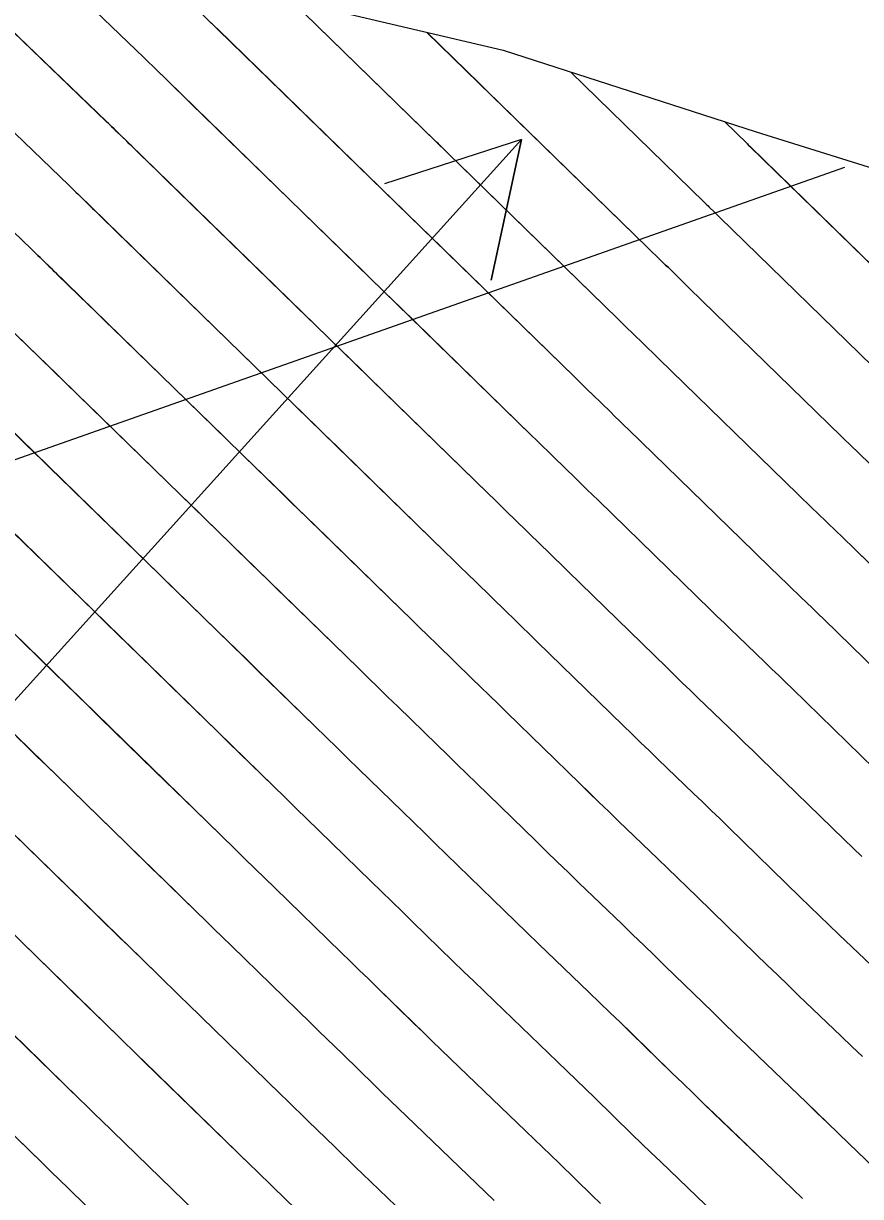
# Model space of a CAD drawing. Extents: x 954385 to 988206, y 1868364 to 1924553.
# Drawn here: x 955772.86 to 955807.79, y 1923075.98 to 1923124.94 of the extents above; entities that cross this region are included whole.
import ezdxf

# ---------------------------------------------------------------- set-up
doc = ezdxf.new("R2010")
doc.units = 0
for name, color, linetype in [('1', 7, 'Continuous'), ('Ex_Major Contours', 7, 'Continuous'), ('Ex_Minor Contours', 7, 'Continuous'), ('Perimeter', 7, 'Continuous'), ('Slopes', 7, 'Continuous')]:
    doc.layers.add(name, color=color, linetype=linetype)

msp = doc.modelspace()

# ---------------------------------------------------------------- linework, layer by layer
at = {"layer": '1'}
for points in [[(955711.282, 1923154.13), (955717.119, 1923145.758), (955727.293, 1923141.942), (955730.068, 1923141.071), (955737.923, 1923138.606), (955747.694, 1923134.367), (955758.591, 1923131.311), (955769.513, 1923128.281), (955780.191, 1923126.779), (955781.602, 1923126.478), (955792.879, 1923123.821), (955803.445, 1923120.417), (955814.086, 1923117.093)], [(955769.315, 1923127.593), (955776.323, 1923120.854), (955776.43, 1923120.75), (955776.536, 1923120.647), (955776.643, 1923120.544), (955776.75, 1923120.44), (955792.253, 1923105.324), (955792.53, 1923105.054), (955792.807, 1923104.784), (955793.083, 1923104.515), (955793.36, 1923104.245), (955794.468, 1923103.166), (955794.744, 1923102.896), (955795.021, 1923102.627), (955795.298, 1923102.357), (955795.575, 1923102.087), (955799.707, 1923098.058), (955800.033, 1923097.741), (955800.358, 1923097.426), (955800.684, 1923097.11), (955801.011, 1923096.796), (955802.319, 1923095.538), (955802.646, 1923095.223), (955802.972, 1923094.908), (955803.298, 1923094.592), (955803.624, 1923094.276), (955807.118, 1923090.875), (955807.481, 1923090.521), (955807.846, 1923090.169)], [(955773.52, 1923127.717), (955777.887, 1923123.518), (955778.001, 1923123.408), (955778.116, 1923123.297), (955778.23, 1923123.186), (955778.344, 1923123.075), (955794.056, 1923107.756), (955794.288, 1923107.529), (955794.521, 1923107.303), (955794.753, 1923107.077), (955794.985, 1923106.85), (955795.914, 1923105.945), (955796.146, 1923105.719), (955796.378, 1923105.493), (955796.611, 1923105.267), (955796.843, 1923105.04), (955801.53, 1923100.47), (955801.814, 1923100.194), (955802.098, 1923099.918), (955802.383, 1923099.643), (955802.668, 1923099.368), (955803.811, 1923098.27), (955804.096, 1923097.995), (955804.381, 1923097.72), (955804.666, 1923097.444), (955804.95, 1923097.168), (955808.954, 1923093.27)], [(955810.79, 1923095.665), (955806.276, 1923100.06), (955806.033, 1923100.296), (955805.79, 1923100.531), (955805.546, 1923100.767), (955805.302, 1923101.002), (955804.326, 1923101.941), (955804.082, 1923102.176), (955803.838, 1923102.411), (955803.595, 1923102.647), (955803.352, 1923102.883), (955798.111, 1923107.993), (955797.923, 1923108.176), (955797.735, 1923108.359), (955797.548, 1923108.542), (955797.36, 1923108.725), (955796.61, 1923109.456), (955796.422, 1923109.639), (955796.234, 1923109.821), (955796.047, 1923110.004), (955795.859, 1923110.187), (955779.938, 1923125.71)], [(955784.036, 1923125.905), (955797.662, 1923112.619), (955797.805, 1923112.479), (955797.948, 1923112.34), (955798.091, 1923112.201), (955798.234, 1923112.061), (955798.807, 1923111.504), (955798.95, 1923111.365), (955799.093, 1923111.225), (955799.236, 1923111.086), (955799.379, 1923110.946), (955805.175, 1923105.296), (955805.376, 1923105.099), (955805.578, 1923104.904), (955805.78, 1923104.708), (955805.983, 1923104.513), (955806.793, 1923103.734), (955806.996, 1923103.539), (955807.198, 1923103.343), (955807.4, 1923103.148), (955807.602, 1923102.952), (955812.626, 1923098.061)], [(955768.375, 1923124.328), (955774.758, 1923118.189), (955774.858, 1923118.093), (955774.957, 1923117.997), (955775.056, 1923117.901), (955775.155, 1923117.805), (955790.45, 1923102.892), (955790.771, 1923102.579), (955791.093, 1923102.266), (955791.414, 1923101.952), (955791.736, 1923101.639), (955793.021, 1923100.387), (955793.343, 1923100.074), (955793.664, 1923099.76), (955793.985, 1923099.447), (955794.307, 1923099.134), (955797.885, 1923095.645), (955798.251, 1923095.289), (955798.618, 1923094.933), (955798.986, 1923094.578), (955799.354, 1923094.223), (955800.828, 1923092.806), (955801.196, 1923092.451), (955801.564, 1923092.096), (955801.931, 1923091.74), (955802.298, 1923091.384), (955805.281, 1923088.48), (955805.684, 1923088.089), (955806.086, 1923087.699), (955806.49, 1923087.309), (955806.894, 1923086.92), (955808.512, 1923085.366)], [(955789.703, 1923124.569), (955799.465, 1923115.051), (955799.564, 1923114.955), (955799.662, 1923114.859), (955799.761, 1923114.763), (955799.859, 1923114.667), (955800.253, 1923114.283), (955800.351, 1923114.187), (955800.45, 1923114.091), (955800.548, 1923113.996), (955800.647, 1923113.9), (955806.997, 1923107.708), (955807.157, 1923107.552), (955807.318, 1923107.396), (955807.479, 1923107.241), (955807.64, 1923107.086), (955808.285, 1923106.466)], [(955808.82, 1923110.121), (955801.915, 1923116.853), (955801.807, 1923116.958), (955801.699, 1923117.063), (955801.484, 1923117.272), (955801.376, 1923117.377), (955801.269, 1923117.482), (955795.7, 1923122.912)], [(955807.872, 1923081.82), (955807.429, 1923082.246), (955806.985, 1923082.672), (955805.213, 1923084.375), (955804.77, 1923084.801), (955804.327, 1923085.228), (955803.886, 1923085.656), (955803.445, 1923086.084), (955800.971, 1923088.492), (955800.564, 1923088.889), (955800.155, 1923089.284), (955799.746, 1923089.679), (955799.337, 1923090.074), (955797.697, 1923091.651), (955797.287, 1923092.045), (955796.878, 1923092.44), (955796.47, 1923092.836), (955796.063, 1923093.233), (955793.039, 1923096.181), (955792.673, 1923096.537), (955792.307, 1923096.894), (955791.941, 1923097.251), (955791.575, 1923097.607), (955790.111, 1923099.034), (955789.745, 1923099.39), (955789.379, 1923099.747), (955789.013, 1923100.104), (955788.647, 1923100.46), (955773.561, 1923115.17), (955773.47, 1923115.259), (955773.378, 1923115.347), (955773.286, 1923115.436), (955773.194, 1923115.525), (955767.435, 1923121.063)], [(955810.642, 1923112.533), (955803.182, 1923119.806), (955803.072, 1923119.914), (955802.116, 1923120.845)], [(955809.091, 1923076.487), (955807.312, 1923078.197), (955806.868, 1923078.624), (955806.423, 1923079.052), (955805.978, 1923079.479), (955805.534, 1923079.906), (955803.528, 1923081.834), (955803.048, 1923082.295), (955802.568, 1923082.758), (955802.09, 1923083.222), (955801.612, 1923083.686), (955799.645, 1923085.6), (955799.196, 1923086.037), (955798.747, 1923086.473), (955798.296, 1923086.908), (955797.845, 1923087.342), (955796.04, 1923089.078), (955795.589, 1923089.512), (955795.138, 1923089.948), (955794.689, 1923090.384), (955794.24, 1923090.82), (955791.771, 1923093.228), (955791.36, 1923093.628), (955790.95, 1923094.028), (955790.539, 1923094.428), (955790.129, 1923094.828), (955788.486, 1923096.428), (955788.075, 1923096.828), (955787.665, 1923097.228), (955787.254, 1923097.629), (955786.844, 1923098.029), (955771.967, 1923112.534)], [(955805.378, 1923075.895), (955804.974, 1923076.283), (955804.571, 1923076.671), (955804.167, 1923077.059), (955801.68, 1923079.448), (955801.244, 1923079.867), (955800.809, 1923080.288), (955800.375, 1923080.709), (955799.941, 1923081.13), (955798.206, 1923082.818), (955797.773, 1923083.24), (955797.338, 1923083.661), (955796.903, 1923084.081), (955796.467, 1923084.501), (955794.354, 1923086.533), (955793.876, 1923086.993), (955793.398, 1923087.455), (955792.922, 1923087.917), (955792.446, 1923088.38), (955790.503, 1923090.274), (955790.048, 1923090.718), (955789.593, 1923091.162), (955789.138, 1923091.605), (955788.682, 1923092.049), (955786.861, 1923093.823), (955786.406, 1923094.266), (955785.951, 1923094.71), (955785.496, 1923095.153), (955785.041, 1923095.597), (955770.372, 1923109.899)], [(955802.8, 1923074.212), (955799.833, 1923077.062), (955799.441, 1923077.439), (955799.05, 1923077.817), (955798.659, 1923078.196), (955798.269, 1923078.575), (955796.71, 1923080.092), (955796.32, 1923080.471), (955795.93, 1923080.849), (955795.539, 1923081.227), (955795.147, 1923081.604), (955792.518, 1923084.132), (955792.088, 1923084.547), (955791.658, 1923084.962), (955791.229, 1923085.378), (955790.801, 1923085.794), (955789.091, 1923087.462), (955788.663, 1923087.879), (955788.236, 1923088.296), (955787.808, 1923088.712), (955787.38, 1923089.129), (955785.176, 1923091.276), (955784.706, 1923091.734), (955784.237, 1923092.191), (955783.768, 1923092.649), (955783.298, 1923093.106), (955768.778, 1923107.264)], [(955796.944, 1923075.683), (955796.598, 1923076.019), (955795.214, 1923077.366), (955794.868, 1923077.702), (955794.521, 1923078.038), (955794.174, 1923078.373), (955793.827, 1923078.708), (955790.681, 1923081.732), (955790.299, 1923082.1), (955789.918, 1923082.469), (955789.537, 1923082.838), (955789.157, 1923083.208), (955787.638, 1923084.689), (955787.258, 1923085.059), (955786.879, 1923085.429), (955786.499, 1923085.799), (955786.119, 1923086.17), (955783.358, 1923088.859), (955782.94, 1923089.266), (955782.523, 1923089.673), (955782.106, 1923090.079), (955781.689, 1923090.486), (955767.184, 1923104.629)], [(955792.506, 1923075.812), (955788.845, 1923079.332), (955788.511, 1923079.654), (955788.178, 1923079.976), (955787.845, 1923080.299), (955787.513, 1923080.622), (955786.185, 1923081.916), (955785.853, 1923082.24), (955785.521, 1923082.563), (955785.189, 1923082.887), (955784.857, 1923083.21), (955781.539, 1923086.443), (955781.174, 1923086.798), (955780.809, 1923087.154), (955780.444, 1923087.51), (955780.079, 1923087.866), (955765.589, 1923101.993)], [(955791.186, 1923072.915), (955787.008, 1923076.932), (955786.723, 1923077.207), (955786.437, 1923077.483), (955786.153, 1923077.759), (955785.868, 1923078.036), (955784.732, 1923079.143), (955784.448, 1923079.42), (955784.164, 1923079.697), (955783.88, 1923079.974), (955783.596, 1923080.251), (955779.721, 1923084.026), (955779.408, 1923084.33), (955779.095, 1923084.635), (955778.782, 1923084.94), (955778.47, 1923085.245), (955763.995, 1923099.358)], [(955762.401, 1923096.723), (955776.86, 1923082.625), (955777.121, 1923082.371), (955777.381, 1923082.117), (955777.642, 1923081.863), (955777.903, 1923081.609), (955782.335, 1923077.291), (955782.571, 1923077.061), (955782.807, 1923076.831), (955783.043, 1923076.601), (955783.28, 1923076.37), (955784.224, 1923075.449)], [(955781.073, 1923074.332), (955776.084, 1923079.192), (955775.876, 1923079.395), (955775.667, 1923079.598), (955775.459, 1923079.801), (955775.25, 1923080.005), (955760.807, 1923094.088)], [(955779.812, 1923071.372), (955774.266, 1923076.775), (955774.11, 1923076.927), (955773.953, 1923077.08), (955773.797, 1923077.232), (955773.641, 1923077.384), (955759.212, 1923091.452)]]:
    msp.add_lwpolyline(points, dxfattribs=at)
at = {"layer": 'Ex_Major Contours'}
for points in [[(955768.375, 1923124.327), (955774.758, 1923118.189), (955774.858, 1923118.093), (955774.957, 1923117.997), (955775.056, 1923117.901), (955775.155, 1923117.804), (955775.55, 1923117.418), (955775.649, 1923117.322), (955775.748, 1923117.225), (955775.847, 1923117.129), (955775.945, 1923117.032), (955776.905, 1923116.097), (955777.098, 1923115.909), (955777.291, 1923115.721), (955777.484, 1923115.533), (955777.677, 1923115.344), (955782.978, 1923110.179), (955783.247, 1923109.916), (955783.517, 1923109.654), (955783.786, 1923109.392), (955784.055, 1923109.129), (955785.131, 1923108.079), (955785.4, 1923107.817), (955785.67, 1923107.554), (955785.939, 1923107.292), (955786.208, 1923107.03), (955790.45, 1923102.892), (955790.771, 1923102.579), (955791.093, 1923102.265), (955791.414, 1923101.952), (955791.735, 1923101.639), (955793.021, 1923100.387), (955793.343, 1923100.074), (955793.664, 1923099.761), (955793.986, 1923099.447), (955794.307, 1923099.134), (955797.885, 1923095.646), (955798.251, 1923095.289), (955798.618, 1923094.933), (955798.986, 1923094.578), (955799.354, 1923094.224), (955800.828, 1923092.806), (955801.196, 1923092.452), (955801.564, 1923092.097), (955801.931, 1923091.741), (955802.297, 1923091.385), (955805.282, 1923088.48), (955805.684, 1923088.089), (955806.087, 1923087.699), (955806.49, 1923087.309), (955806.894, 1923086.92), (955808.512, 1923085.366)], [(955808.285, 1923106.466), (955807.64, 1923107.086), (955807.479, 1923107.241), (955807.318, 1923107.397), (955807.157, 1923107.552), (955806.997, 1923107.708), (955800.647, 1923113.9), (955800.548, 1923113.996), (955800.45, 1923114.091), (955800.351, 1923114.187), (955800.253, 1923114.283), (955799.859, 1923114.667), (955799.761, 1923114.763), (955799.662, 1923114.858), (955799.564, 1923114.954), (955799.466, 1923115.05), (955792.207, 1923122.13), (955791.963, 1923122.368), (955791.882, 1923122.447), (955789.704, 1923124.569)], [(955796.944, 1923075.683), (955796.598, 1923076.019), (955795.214, 1923077.366), (955794.868, 1923077.703), (955794.521, 1923078.038), (955794.174, 1923078.374), (955793.826, 1923078.709), (955790.681, 1923081.733), (955790.299, 1923082.101), (955789.918, 1923082.47), (955789.537, 1923082.839), (955789.157, 1923083.209), (955787.638, 1923084.69), (955787.259, 1923085.06), (955786.879, 1923085.43), (955786.499, 1923085.8), (955786.119, 1923086.17), (955783.358, 1923088.859), (955782.94, 1923089.266), (955782.523, 1923089.672), (955782.106, 1923090.079), (955781.689, 1923090.486), (955780.02, 1923092.113), (955779.603, 1923092.52), (955779.186, 1923092.926), (955778.769, 1923093.333), (955778.352, 1923093.74), (955776.058, 1923095.978), (955775.577, 1923096.446), (955775.097, 1923096.914), (955774.617, 1923097.382), (955774.137, 1923097.85), (955772.181, 1923099.756)], [(955772.703, 1923078.298), (955773.015, 1923077.993), (955773.64, 1923077.384), (955773.797, 1923077.231), (955773.953, 1923077.079), (955774.109, 1923076.927), (955774.266, 1923076.774), (955779.812, 1923071.373)]]:
    msp.add_lwpolyline(points, dxfattribs=at)
at = {"layer": 'Ex_Minor Contours'}
for points in [[(955807.846, 1923090.169), (955807.482, 1923090.522), (955807.118, 1923090.875), (955803.623, 1923094.276), (955803.298, 1923094.593), (955802.972, 1923094.908), (955802.646, 1923095.223), (955802.319, 1923095.538), (955801.011, 1923096.796), (955800.684, 1923097.111), (955800.358, 1923097.426), (955800.032, 1923097.742), (955799.707, 1923098.058), (955795.575, 1923102.087), (955795.298, 1923102.357), (955795.021, 1923102.627), (955794.745, 1923102.896), (955794.468, 1923103.166), (955793.36, 1923104.245), (955793.083, 1923104.514), (955792.807, 1923104.784), (955792.53, 1923105.054), (955792.253, 1923105.324), (955787.408, 1923110.05), (955786.966, 1923110.48), (955786.525, 1923110.911), (955785.642, 1923111.772), (955785.421, 1923111.987), (955785.201, 1923112.202), (955784.98, 1923112.417), (955784.759, 1923112.632), (955778.776, 1923118.462), (955778.637, 1923118.598), (955778.498, 1923118.733), (955778.359, 1923118.868), (955778.22, 1923119.004), (955777.6, 1923119.609), (955777.493, 1923119.713), (955777.387, 1923119.816), (955777.281, 1923119.92), (955777.174, 1923120.024), (955776.749, 1923120.439), (955776.643, 1923120.543), (955776.536, 1923120.647), (955776.429, 1923120.75), (955776.322, 1923120.853), (955769.315, 1923127.592)], [(955808.954, 1923093.27), (955804.949, 1923097.168), (955804.665, 1923097.444), (955804.381, 1923097.72), (955804.096, 1923097.995), (955803.81, 1923098.27), (955802.668, 1923099.369), (955802.383, 1923099.643), (955802.098, 1923099.919), (955801.814, 1923100.195), (955801.53, 1923100.471), (955796.843, 1923105.04), (955796.611, 1923105.267), (955796.379, 1923105.493), (955796.146, 1923105.719), (955795.914, 1923105.945), (955794.985, 1923106.85), (955794.753, 1923107.076), (955794.521, 1923107.303), (955794.288, 1923107.529), (955794.056, 1923107.755), (955788.607, 1923113.07), (955788.263, 1923113.406), (955787.918, 1923113.742), (955787.229, 1923114.414), (955787.057, 1923114.582), (955786.884, 1923114.75), (955786.712, 1923114.918), (955786.54, 1923115.086), (955779.875, 1923121.58), (955779.705, 1923121.745), (955779.536, 1923121.911), (955779.196, 1923122.242), (955779.111, 1923122.325), (955779.027, 1923122.407), (955778.942, 1923122.49), (955778.857, 1923122.573), (955778.344, 1923123.075), (955778.23, 1923123.186), (955778.115, 1923123.297), (955778.001, 1923123.407), (955777.887, 1923123.518), (955773.519, 1923127.717)], [(955812.627, 1923098.061), (955807.602, 1923102.952), (955807.4, 1923103.148), (955807.198, 1923103.344), (955806.996, 1923103.539), (955806.793, 1923103.734), (955805.983, 1923104.514), (955805.78, 1923104.709), (955805.578, 1923104.904), (955805.376, 1923105.1), (955805.175, 1923105.296), (955799.379, 1923110.947), (955799.236, 1923111.086), (955799.093, 1923111.225), (955798.95, 1923111.365), (955798.807, 1923111.504), (955798.234, 1923112.061), (955798.091, 1923112.2), (955797.948, 1923112.34), (955797.805, 1923112.479), (955797.662, 1923112.619), (955791.007, 1923119.11), (955790.705, 1923119.404), (955790.403, 1923119.699), (955790.328, 1923119.772), (955790.252, 1923119.846), (955790.177, 1923119.92), (955790.101, 1923119.993), (955784.034, 1923125.905)], [(955810.79, 1923095.666), (955806.275, 1923100.06), (955806.033, 1923100.296), (955805.789, 1923100.532), (955805.546, 1923100.767), (955805.302, 1923101.002), (955804.325, 1923101.941), (955804.081, 1923102.176), (955803.838, 1923102.411), (955803.595, 1923102.647), (955803.352, 1923102.883), (955798.111, 1923107.993), (955797.923, 1923108.176), (955797.736, 1923108.359), (955797.548, 1923108.542), (955797.36, 1923108.725), (955796.61, 1923109.456), (955796.422, 1923109.638), (955796.234, 1923109.821), (955796.047, 1923110.004), (955795.859, 1923110.187), (955789.807, 1923116.09), (955789.436, 1923116.452), (955788.816, 1923117.056), (955788.692, 1923117.177), (955788.568, 1923117.298), (955788.444, 1923117.419), (955788.32, 1923117.54), (955780.974, 1923124.698), (955780.851, 1923124.818), (955780.697, 1923124.968)], [(955795.702, 1923122.912), (955801.269, 1923117.482), (955801.322, 1923117.429), (955801.376, 1923117.377), (955801.43, 1923117.325), (955801.484, 1923117.272), (955801.699, 1923117.062), (955801.807, 1923116.958), (955801.915, 1923116.853), (955808.819, 1923110.121)], [(955767.435, 1923121.063), (955773.194, 1923115.524), (955773.286, 1923115.436), (955773.378, 1923115.347), (955773.469, 1923115.258), (955773.561, 1923115.169), (955773.926, 1923114.812), (955774.017, 1923114.723), (955774.108, 1923114.634), (955774.2, 1923114.545), (955774.291, 1923114.456), (955775.59, 1923113.19), (955775.837, 1923112.949), (955776.084, 1923112.708), (955776.331, 1923112.467), (955776.578, 1923112.227), (955781.198, 1923107.725), (955781.515, 1923107.416), (955781.833, 1923107.106), (955782.15, 1923106.796), (955782.468, 1923106.487), (955783.738, 1923105.248), (955784.055, 1923104.939), (955784.373, 1923104.629), (955784.69, 1923104.319), (955785.008, 1923104.01), (955788.647, 1923100.46), (955789.013, 1923100.103), (955789.379, 1923099.747), (955789.745, 1923099.39), (955790.111, 1923099.034), (955791.575, 1923097.608), (955791.941, 1923097.251), (955792.307, 1923096.895), (955792.673, 1923096.538), (955793.039, 1923096.181), (955796.063, 1923093.233), (955796.47, 1923092.837), (955796.878, 1923092.441), (955797.287, 1923092.046), (955797.697, 1923091.651), (955799.336, 1923090.074), (955799.746, 1923089.68), (955800.155, 1923089.285), (955800.563, 1923088.889), (955800.971, 1923088.493), (955803.445, 1923086.085), (955803.886, 1923085.656), (955804.328, 1923085.229), (955804.77, 1923084.802), (955805.213, 1923084.376), (955806.986, 1923082.672), (955807.429, 1923082.246), (955807.872, 1923081.82)], [(955802.117, 1923120.845), (955803.072, 1923119.914), (955803.109, 1923119.878), (955803.183, 1923119.806), (955810.642, 1923112.533)], [(955809.091, 1923076.487), (955807.312, 1923078.197), (955806.868, 1923078.624), (955806.423, 1923079.052), (955805.979, 1923079.479), (955805.534, 1923079.906), (955803.528, 1923081.834), (955803.048, 1923082.296), (955802.569, 1923082.759), (955802.09, 1923083.222), (955801.612, 1923083.686), (955799.645, 1923085.601), (955799.196, 1923086.037), (955798.746, 1923086.473), (955798.296, 1923086.908), (955797.845, 1923087.342), (955796.04, 1923089.079), (955795.589, 1923089.513), (955795.138, 1923089.948), (955794.689, 1923090.384), (955794.24, 1923090.821), (955791.771, 1923093.228), (955791.361, 1923093.628), (955790.95, 1923094.028), (955790.539, 1923094.428), (955790.129, 1923094.828), (955788.486, 1923096.428), (955788.075, 1923096.828), (955787.665, 1923097.228), (955787.254, 1923097.628), (955786.844, 1923098.028), (955783.808, 1923100.989), (955783.442, 1923101.346), (955783.076, 1923101.703), (955782.71, 1923102.06), (955782.344, 1923102.417), (955780.881, 1923103.844), (955780.515, 1923104.201), (955780.149, 1923104.558), (955779.783, 1923104.915), (955779.417, 1923105.271), (955775.479, 1923109.109), (955775.178, 1923109.402), (955774.877, 1923109.696), (955774.576, 1923109.989), (955774.275, 1923110.283), (955772.636, 1923111.88)], [(955770.982, 1923109.303), (955772.959, 1923107.375), (955773.314, 1923107.029), (955773.669, 1923106.683), (955774.024, 1923106.337), (955774.379, 1923105.991), (955777.636, 1923102.818), (955778.051, 1923102.414), (955778.465, 1923102.01), (955778.879, 1923101.606), (955779.294, 1923101.202), (955780.951, 1923099.586), (955781.365, 1923099.182), (955781.78, 1923098.778), (955782.194, 1923098.374), (955782.608, 1923097.969), (955785.041, 1923095.597), (955785.496, 1923095.153), (955785.951, 1923094.709), (955786.406, 1923094.266), (955786.861, 1923093.823), (955788.682, 1923092.049), (955789.138, 1923091.606), (955789.593, 1923091.162), (955790.048, 1923090.719), (955790.503, 1923090.275), (955792.446, 1923088.381), (955792.922, 1923087.918), (955793.398, 1923087.455), (955793.876, 1923086.994), (955794.354, 1923086.533), (955796.467, 1923084.502), (955796.903, 1923084.082), (955797.338, 1923083.661), (955797.772, 1923083.24), (955798.206, 1923082.819), (955799.941, 1923081.131), (955800.375, 1923080.709), (955800.809, 1923080.288), (955801.245, 1923079.868), (955801.681, 1923079.448), (955804.167, 1923077.059), (955804.571, 1923076.671), (955804.974, 1923076.283), (955805.378, 1923075.895)], [(955802.8, 1923074.212), (955799.833, 1923077.063), (955799.441, 1923077.44), (955799.05, 1923077.818), (955798.659, 1923078.196), (955798.269, 1923078.575), (955796.71, 1923080.092), (955796.32, 1923080.472), (955795.93, 1923080.85), (955795.538, 1923081.228), (955795.147, 1923081.605), (955792.518, 1923084.133), (955792.088, 1923084.547), (955791.658, 1923084.963), (955791.23, 1923085.378), (955790.802, 1923085.795), (955789.091, 1923087.462), (955788.664, 1923087.879), (955788.236, 1923088.296), (955787.808, 1923088.713), (955787.38, 1923089.129), (955785.176, 1923091.276), (955784.706, 1923091.733), (955784.237, 1923092.191), (955783.768, 1923092.648), (955783.298, 1923093.106), (955781.408, 1923094.949), (955780.946, 1923095.401), (955780.483, 1923095.852), (955780.02, 1923096.303), (955779.557, 1923096.754), (955777.707, 1923098.56), (955777.244, 1923099.011), (955776.781, 1923099.462), (955776.318, 1923099.913), (955775.855, 1923100.364), (955773.28, 1923102.873), (955772.871, 1923103.272), (955772.462, 1923103.671)], [(955772.572, 1923095.186), (955772.993, 1923094.776), (955773.413, 1923094.366), (955773.834, 1923093.956), (955774.255, 1923093.546), (955777.16, 1923090.713), (955777.525, 1923090.357), (955777.889, 1923090.001), (955778.254, 1923089.645), (955778.619, 1923089.289), (955780.079, 1923087.865), (955780.444, 1923087.509), (955780.809, 1923087.154), (955781.174, 1923086.798), (955781.539, 1923086.442), (955784.858, 1923083.211), (955785.19, 1923082.887), (955785.522, 1923082.564), (955785.854, 1923082.24), (955786.186, 1923081.917), (955787.513, 1923080.623), (955787.845, 1923080.299), (955788.178, 1923079.977), (955788.511, 1923079.654), (955788.845, 1923079.333), (955792.506, 1923075.812)], [(955791.186, 1923072.916), (955787.008, 1923076.933), (955786.723, 1923077.208), (955786.438, 1923077.484), (955786.153, 1923077.76), (955785.869, 1923078.036), (955784.733, 1923079.144), (955784.449, 1923079.421), (955784.165, 1923079.698), (955783.88, 1923079.974), (955783.596, 1923080.251), (955779.721, 1923084.025), (955779.408, 1923084.33), (955779.095, 1923084.635), (955778.782, 1923084.94), (955778.469, 1923085.245), (955777.218, 1923086.465), (955776.906, 1923086.77), (955776.593, 1923087.075), (955776.28, 1923087.38), (955775.967, 1923087.685), (955772.452, 1923091.114)], [(955784.224, 1923075.45), (955783.28, 1923076.371), (955783.044, 1923076.601), (955782.808, 1923076.832), (955782.571, 1923077.062), (955782.335, 1923077.292), (955777.903, 1923081.608), (955777.642, 1923081.862), (955777.381, 1923082.116), (955777.12, 1923082.37), (955776.86, 1923082.624), (955775.817, 1923083.641), (955775.557, 1923083.895), (955775.296, 1923084.149), (955775.036, 1923084.404), (955774.775, 1923084.658), (955770.649, 1923088.682)], [(955781.074, 1923074.332), (955776.084, 1923079.191), (955775.876, 1923079.394), (955775.667, 1923079.598), (955775.459, 1923079.801), (955775.25, 1923080.004), (955774.416, 1923080.817), (955773.999, 1923081.224), (955773.583, 1923081.63), (955768.846, 1923086.25)]]:
    msp.add_lwpolyline(points, dxfattribs=at)
at = {"layer": 'Perimeter'}
msp.add_lwpolyline([(955711.282, 1923154.13), (955717.119, 1923145.758), (955727.293, 1923141.942), (955730.068, 1923141.071), (955737.923, 1923138.606), (955747.694, 1923134.367), (955758.591, 1923131.311), (955769.513, 1923128.281), (955780.191, 1923126.779), (955781.602, 1923126.478), (955792.879, 1923123.821), (955803.445, 1923120.417), (955814.086, 1923117.093)], dxfattribs=at)
at = {"layer": 'Slopes'}
for points in [[(955657.131, 1922968.928), (955793.644, 1923120.095), (955792.388, 1923114.228), (955793.644, 1923120.095), (955787.935, 1923118.25)], [(955807.131, 1923118.928), (955762.499, 1923103.203), (955766.403, 1923107.759), (955762.499, 1923103.203), (955768.397, 1923102.1)]]:
    msp.add_lwpolyline(points, dxfattribs=at)

doc.saveas('drawing.dxf')
